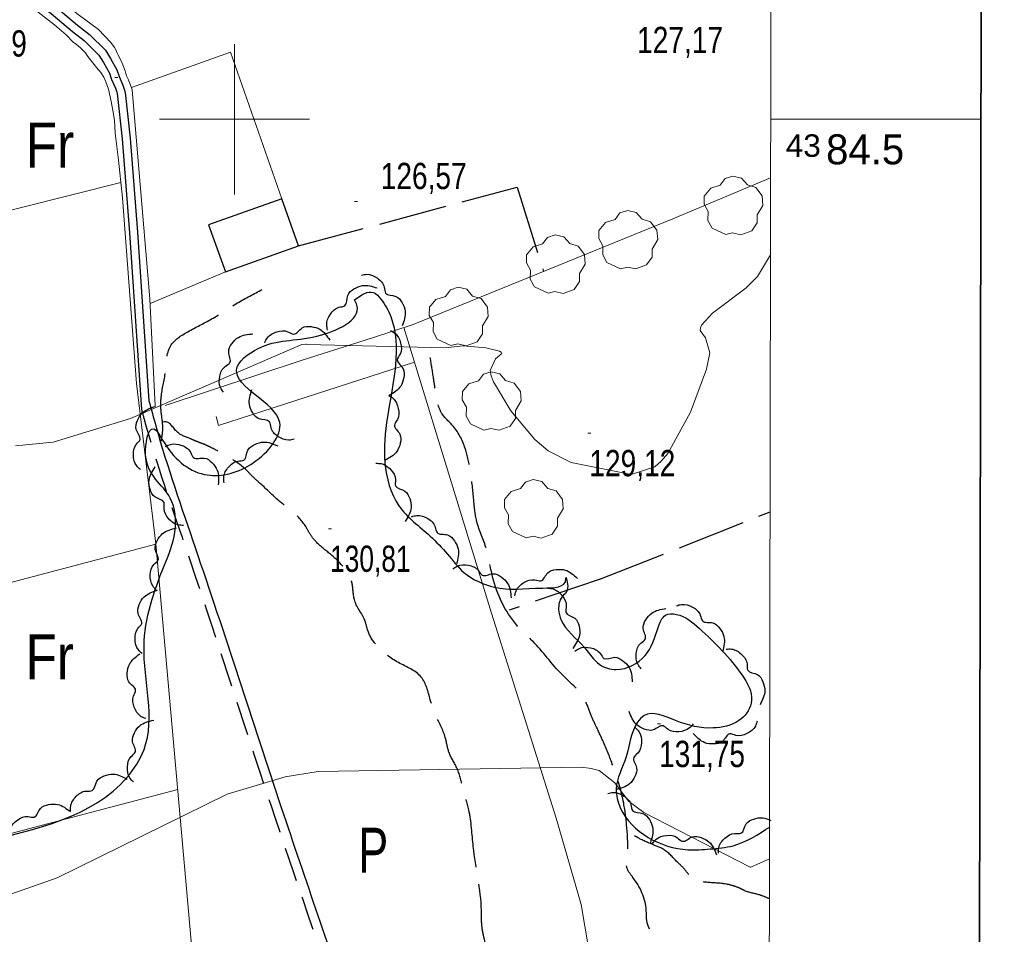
# Model space of a CAD drawing. Extents: x 483847 to 488453, y 4383581 to 4386795.
# Drawn here: x 487428.4 to 487752.5, y 4384228.4 to 4384533.3 of the extents above; entities that cross this region are included whole.
import ezdxf
from ezdxf.enums import TextEntityAlignment as Align

# ---------------------------------------------------------------- set-up
doc = ezdxf.new("R2010")
doc.units = 0
doc.header["$LTSCALE"] = 3.8
for name, pattern in [('DOTTED', [1.5, 0.3, -1.2]), ('LONG_DASHED', [7.5, 6, -1.5]), ('MEDIUM_DASHED', [4.5, 3, -1.5])]:
    doc.linetypes.add(name, pattern=pattern)
for name, color, linetype, lineweight in [('1', 7, 'Continuous', 13), ('2', 7, 'DOTTED', 13), ('21', 7, 'Continuous', 25), ('25', 7, 'LONG_DASHED', 25), ('27', 7, 'Continuous', 25), ('29', 7, 'Continuous', 13), ('38', 7, 'Continuous', 25), ('51', 7, 'Continuous', 13), ('7', 7, 'Continuous', 13), ('9', 7, 'Continuous', 13)]:
    doc.layers.add(name, color=color, linetype=linetype, lineweight=lineweight)
doc.layers.add('31', color=7, linetype='Continuous')

msp = doc.modelspace()

# ---------------------------------------------------------------- linework, layer by layer
at = {"layer": '1'}
for p, q in [((487500, 4384525), (487500, 4384475)), ((487475, 4384500), (487525, 4384500)), ((487678.63, 4384500), (487748.7, 4384500))]:
    msp.add_line(p, q, dxfattribs=at)
at = {"layer": '1', "lineweight": 35}
msp.add_lwpolyline([(484035.03, 4386519.58), (487752.53, 4386512.52), (487747.86, 4384057.52), (484030.36, 4384064.59)], close=True, dxfattribs=at)
at = {"layer": '1'}
msp.add_lwpolyline([(484105.5, 4386448.1), (487681.9, 4386441.2), (487678, 4384129), (484100.5, 4384135.8)], close=True, dxfattribs=at)
at = {"layer": '21'}
msp.add_lwpolyline([(487515.78, 4384473.51), (487491.39, 4384464.79), (487496.98, 4384449.17), (487521.37, 4384457.89)], close=True, dxfattribs=at)
at = {"layer": '25'}
for p, q in [((487621.72, 4384346.76), (487678.41, 4384369.22)), ((487621.8, 4384346.79), (487591.52, 4384336.47))]:
    msp.add_line(p, q, dxfattribs=at)
msp.add_lwpolyline([(487520.86, 4384457.71), (487594.18, 4384477.42), (487602.98, 4384449.31)], dxfattribs=at)
at = {"layer": '27'}
for points in [[(487542.34, 4384448.11), (487544.1, 4384448.36), (487547.65, 4384447.03), (487549.87, 4384444.09), (487550.36, 4384442.09), (487553.74, 4384441.01), (487555.84, 4384438.88), (487556.86, 4384436.04), (487555.9, 4384431.17)], [(487531.04, 4384429.71), (487530.73, 4384431.45), (487531.94, 4384435.05), (487534.81, 4384437.36), (487536.79, 4384437.91), (487537.76, 4384441.33), (487539.82, 4384443.49), (487542.63, 4384444.61), (487547.53, 4384443.81)], [(487539.99, 4384439.82), (487546.29, 4384442.29), (487548.76, 4384440.1), (487552.05, 4384434.34), (487550.95, 4384400.87), (487550.13, 4384385.51), (487554.79, 4384371.25), (487565.21, 4384361.1), (487570.97, 4384355.07), (487576.45, 4384349.03), (487586.59, 4384344.1), (487602.77, 4384343.82), (487610.44, 4384346.84), (487610.44, 4384347.11), (487610.99, 4384343.82), (487609.07, 4384340.81), (487607.98, 4384336.69), (487608.8, 4384333.13), (487616.48, 4384324.07), (487621.69, 4384318.31), (487627.17, 4384316.67), (487636.76, 4384321.33), (487641.15, 4384330.66), (487643.62, 4384334.77), (487647.18, 4384335.05), (487654.86, 4384330.38), (487669.11, 4384314.75), (487671.86, 4384309.54), (487672.13, 4384305.42), (487668.02, 4384299.66), (487659.52, 4384297.19), (487646.91, 4384299.66), (487636.49, 4384301.31), (487634.3, 4384299.11), (487630.46, 4384287.59), (487627.17, 4384276.9), (487628.54, 4384270.59), (487651.02, 4384256.6), (487658.42, 4384256.87), (487666.1, 4384257.97), (487678.44, 4384264.28)], [(487053.24, 4384130.17), (487059.4, 4384153.29), (487066.6, 4384174.37), (487072.25, 4384181.05), (487084.06, 4384188.76), (487122.08, 4384202.64), (487196.57, 4384222.17), (487279.28, 4384252.49), (487292.13, 4384256.6), (487295.21, 4384247.35), (487317.81, 4384237.59), (487359.94, 4384244.27), (487415.94, 4384259.17), (487464.23, 4384280.76), (487469.88, 4384290.01), (487469.88, 4384324.45), (487476.56, 4384351.18), (487480.15, 4384362.48), (487478.61, 4384373.79), (487470.39, 4384388.18), (487472.96, 4384396.92), (487476.56, 4384392.29), (487490.94, 4384381.5), (487506.35, 4384385.61), (487515.09, 4384398.98), (487506.87, 4384408.23), (487500.7, 4384416.45), (487507.89, 4384423.65), (487527.42, 4384427.76), (487540.77, 4384438.04), (487539.99, 4384439.82)], [(487510.09, 4384425.57), (487510.93, 4384427.13), (487514.11, 4384429.19), (487517.81, 4384429.23), (487519.7, 4384428.43), (487522.58, 4384430.51), (487525.54, 4384430.92), (487528.43, 4384430.05), (487531.77, 4384426.39)], [(487496.31, 4384409.14), (487495.36, 4384410.64), (487495.11, 4384414.42), (487496.88, 4384417.66), (487498.5, 4384418.93), (487498.08, 4384422.46), (487499.16, 4384425.24), (487501.33, 4384427.35), (487506.16, 4384428.48)], [(487551.96, 4384429.67), (487553.47, 4384428.74), (487555.34, 4384425.44), (487555.16, 4384421.75), (487554.25, 4384419.91), (487556.16, 4384416.91), (487556.4, 4384413.94), (487555.37, 4384411.1), (487551.52, 4384407.97)], [(487519.84, 4384393.39), (487518.09, 4384393.09), (487514.5, 4384394.32), (487512.19, 4384397.2), (487511.65, 4384399.18), (487508.23, 4384400.16), (487506.08, 4384402.22), (487504.98, 4384405.04), (487505.79, 4384409.93)], [(487551.35, 4384407.98), (487552.82, 4384406.99), (487554.58, 4384403.63), (487554.26, 4384399.95), (487553.29, 4384398.14), (487555.09, 4384395.08), (487555.23, 4384392.1), (487554.09, 4384389.29), (487550.13, 4384386.31)], [(487468.75, 4384383.28), (487467.46, 4384384.5), (487466.32, 4384388.12), (487467.27, 4384391.69), (487468.54, 4384393.3), (487467.3, 4384396.63), (487467.69, 4384399.59), (487469.29, 4384402.15), (487473.71, 4384404.4)], [(487477.05, 4384390.97), (487478.68, 4384391.68), (487482.45, 4384391.33), (487485.37, 4384389.07), (487486.37, 4384387.27), (487489.92, 4384387.12), (487492.5, 4384385.62), (487494.23, 4384383.14), (487494.59, 4384378.19)], [(487496.56, 4384378.91), (487496.43, 4384380.68), (487498.03, 4384384.12), (487501.14, 4384386.11), (487503.16, 4384386.45), (487504.49, 4384389.74), (487506.77, 4384391.67), (487509.69, 4384392.47), (487514.47, 4384391.15)], [(487547.07, 4384385.38), (487548.84, 4384385.27), (487552.05, 4384383.24), (487553.62, 4384379.9), (487553.69, 4384377.85), (487556.79, 4384376.11), (487558.4, 4384373.6), (487558.83, 4384370.61), (487556.9, 4384366.03)], [(487483, 4384364.7), (487481.23, 4384364.84), (487478.07, 4384366.94), (487476.56, 4384370.31), (487476.54, 4384372.36), (487473.47, 4384374.17), (487471.91, 4384376.71), (487471.55, 4384379.72), (487473.58, 4384384.24)], [(487559, 4384367.59), (487560.73, 4384367.99), (487564.38, 4384366.98), (487566.86, 4384364.24), (487567.51, 4384362.29), (487570.98, 4384361.52), (487573.25, 4384359.58), (487574.52, 4384356.84), (487574, 4384351.9)], [(487473.97, 4384343.18), (487472.79, 4384344.51), (487471.95, 4384348.21), (487473.19, 4384351.69), (487474.59, 4384353.19), (487473.63, 4384356.61), (487474.26, 4384359.53), (487476.07, 4384361.95), (487480.66, 4384363.83)], [(487572.72, 4384350.15), (487574.2, 4384351.13), (487577.98, 4384351.43), (487581.24, 4384349.7), (487582.53, 4384348.1), (487586.05, 4384348.56), (487588.85, 4384347.52), (487590.98, 4384345.38), (487592.18, 4384340.57)], [(487593.38, 4384341.2), (487593.83, 4384342.92), (487596.45, 4384345.66), (487600.03, 4384346.55), (487602.06, 4384346.21), (487604.38, 4384348.9), (487607.16, 4384349.99), (487610.18, 4384349.81), (487614.28, 4384347.02)], [(487469.29, 4384321.97), (487468.01, 4384323.2), (487466.88, 4384326.82), (487467.83, 4384330.38), (487469.11, 4384331.99), (487467.88, 4384335.32), (487468.27, 4384338.28), (487469.88, 4384340.84), (487474.31, 4384343.08)], [(487604.41, 4384343.77), (487606.17, 4384343.52), (487609.2, 4384341.25), (487610.51, 4384337.79), (487610.42, 4384335.74), (487613.37, 4384333.76), (487614.78, 4384331.13), (487614.96, 4384328.11), (487612.68, 4384323.71)], [(487635.5, 4384316.91), (487634.43, 4384318.32), (487633.86, 4384322.07), (487635.36, 4384325.45), (487636.87, 4384326.84), (487636.17, 4384330.32), (487637.02, 4384333.19), (487639.01, 4384335.46), (487643.73, 4384336.99)], [(487647.22, 4384337.89), (487648.93, 4384338.35), (487652.62, 4384337.45), (487655.17, 4384334.79), (487655.89, 4384332.86), (487659.38, 4384332.19), (487661.71, 4384330.32), (487663.06, 4384327.62), (487662.69, 4384322.67)], [(487613.34, 4384322.76), (487614.85, 4384323.69), (487618.64, 4384323.87), (487621.85, 4384322.03), (487623.08, 4384320.39), (487626.62, 4384320.74), (487629.38, 4384319.6), (487631.45, 4384317.39), (487632.49, 4384312.54)], [(487663.78, 4384323.45), (487665.55, 4384323.48), (487668.91, 4384321.71), (487670.75, 4384318.51), (487670.98, 4384316.47), (487674.2, 4384314.97), (487676.01, 4384312.6), (487676.67, 4384309.65), (487675.11, 4384304.94)], [(487470.46, 4384300.3), (487468.85, 4384301.05), (487466.62, 4384304.12), (487466.4, 4384307.81), (487467.09, 4384309.74), (487464.86, 4384312.51), (487464.29, 4384315.44), (487465, 4384318.37), (487468.48, 4384321.91)], [(487652.79, 4384298.53), (487651.61, 4384297.2), (487648.05, 4384295.91), (487644.44, 4384296.71), (487642.78, 4384297.92), (487639.5, 4384296.55), (487636.53, 4384296.81), (487633.91, 4384298.32), (487631.48, 4384302.64)], [(487466.35, 4384279.19), (487465.18, 4384280.52), (487464.34, 4384284.22), (487465.59, 4384287.69), (487466.99, 4384289.19), (487466.04, 4384292.62), (487466.67, 4384295.53), (487468.49, 4384297.95), (487473.09, 4384299.82)], [(487633.53, 4384297.33), (487634.72, 4384296.01), (487635.59, 4384292.32), (487634.38, 4384288.83), (487632.99, 4384287.32), (487633.97, 4384283.91), (487633.37, 4384280.98), (487631.57, 4384278.55), (487626.99, 4384276.64)], [(487674.12, 4384299.51), (487673.53, 4384297.83), (487670.7, 4384295.31), (487667.05, 4384294.72), (487665.06, 4384295.22), (487662.53, 4384292.72), (487659.67, 4384291.86), (487656.68, 4384292.28), (487652.82, 4384295.39)], [(487445.43, 4384269.34), (487445.45, 4384271.11), (487447.31, 4384274.42), (487450.56, 4384276.16), (487452.61, 4384276.33), (487454.2, 4384279.51), (487456.62, 4384281.25), (487459.59, 4384281.83), (487464.25, 4384280.13)], [(487624.4, 4384275.39), (487626.15, 4384275.71), (487629.74, 4384274.51), (487632.07, 4384271.64), (487632.63, 4384269.66), (487636.05, 4384268.71), (487638.22, 4384266.65), (487639.34, 4384263.85), (487638.56, 4384258.95)], [(487425.02, 4384261.83), (487425.34, 4384263.58), (487427.74, 4384266.51), (487431.25, 4384267.67), (487433.29, 4384267.49), (487435.4, 4384270.35), (487438.09, 4384271.65), (487441.11, 4384271.71), (487445.41, 4384269.24)], [(487661.22, 4384255.47), (487661.32, 4384257.25), (487663.34, 4384260.46), (487666.68, 4384262.04), (487668.73, 4384262.11), (487670.47, 4384265.21), (487672.98, 4384266.83), (487675.97, 4384267.26), (487678.64, 4384266.38)], [(487639.23, 4384258.7), (487640.38, 4384260.04), (487643.93, 4384261.38), (487647.54, 4384260.63), (487649.22, 4384259.45), (487652.48, 4384260.87), (487655.46, 4384260.65), (487658.1, 4384259.18), (487660.59, 4384254.89)]]:
    msp.add_spline(points, degree=3, dxfattribs=at)
at = {"layer": '29'}
for points in [[(487663.67, 4384461.64), (487659.13, 4384463.76), (487657.72, 4384466.3), (487657.82, 4384469.28), (487656.45, 4384471.69), (487656.49, 4384474.44), (487658.65, 4384477.04), (487661.84, 4384478.04), (487663.49, 4384480.23), (487666.06, 4384481.06), (487668.92, 4384480.41), (487670.87, 4384478.14), (487673.68, 4384477.32), (487675.81, 4384474.47), (487676.05, 4384471.34), (487674.17, 4384468.19), (487674.17, 4384465.51), (487672.35, 4384462.9), (487668.73, 4384461.56), (487665.96, 4384462.19)], [(487628.61, 4384450.21), (487624.07, 4384452.33), (487622.66, 4384454.87), (487622.76, 4384457.85), (487621.39, 4384460.26), (487621.43, 4384463.01), (487623.59, 4384465.61), (487626.78, 4384466.61), (487628.43, 4384468.8), (487631, 4384469.63), (487633.86, 4384468.98), (487635.81, 4384466.71), (487638.62, 4384465.89), (487640.75, 4384463.04), (487640.99, 4384459.91), (487639.11, 4384456.76), (487639.11, 4384454.08), (487637.29, 4384451.47), (487633.67, 4384450.13), (487630.9, 4384450.76)], [(487604.48, 4384442.08), (487599.94, 4384444.2), (487598.53, 4384446.74), (487598.63, 4384449.72), (487597.26, 4384452.13), (487597.3, 4384454.88), (487599.46, 4384457.48), (487602.65, 4384458.48), (487604.3, 4384460.67), (487606.87, 4384461.5), (487609.73, 4384460.85), (487611.68, 4384458.58), (487614.49, 4384457.76), (487616.62, 4384454.91), (487616.86, 4384451.78), (487614.98, 4384448.63), (487614.98, 4384445.95), (487613.16, 4384443.34), (487609.54, 4384442), (487606.77, 4384442.63)], [(487572.12, 4384424.61), (487567.58, 4384426.73), (487566.17, 4384429.27), (487566.27, 4384432.25), (487564.9, 4384434.66), (487564.94, 4384437.41), (487567.1, 4384440.01), (487570.29, 4384441.01), (487571.94, 4384443.2), (487574.51, 4384444.03), (487577.37, 4384443.38), (487579.32, 4384441.11), (487582.13, 4384440.29), (487584.26, 4384437.44), (487584.5, 4384434.31), (487582.62, 4384431.16), (487582.62, 4384428.48), (487580.8, 4384425.87), (487577.18, 4384424.53), (487574.41, 4384425.16)], [(487583.12, 4384396.46), (487578.58, 4384398.58), (487577.17, 4384401.12), (487577.27, 4384404.1), (487575.9, 4384406.51), (487575.94, 4384409.26), (487578.1, 4384411.86), (487581.29, 4384412.86), (487582.94, 4384415.05), (487585.51, 4384415.88), (487588.37, 4384415.23), (487590.32, 4384412.96), (487593.13, 4384412.14), (487595.26, 4384409.29), (487595.5, 4384406.16), (487593.62, 4384403.01), (487593.62, 4384400.33), (487591.8, 4384397.72), (487588.18, 4384396.38), (487585.41, 4384397.01)], [(487597.16, 4384360.54), (487592.62, 4384362.66), (487591.21, 4384365.2), (487591.31, 4384368.18), (487589.94, 4384370.59), (487589.98, 4384373.34), (487592.14, 4384375.94), (487595.33, 4384376.94), (487596.98, 4384379.13), (487599.55, 4384379.96), (487602.41, 4384379.31), (487604.36, 4384377.04), (487607.17, 4384376.22), (487609.3, 4384373.37), (487609.54, 4384370.24), (487607.66, 4384367.09), (487607.66, 4384364.41), (487605.84, 4384361.8), (487602.22, 4384360.46), (487599.45, 4384361.09)]]:
    msp.add_lwpolyline(points, close=True, dxfattribs=at)
at = {"layer": '38'}
for points in [[(487424.81, 4384550.4), (487429.24, 4384543.54), (487432.88, 4384539.87), (487438.96, 4384535.31), (487446.07, 4384529.29), (487449.94, 4384526.27), (487454.86, 4384521.42), (487456.35, 4384518.93), (487458.37, 4384515.4), (487459.06, 4384513.29), (487460.36, 4384510.43), (487460.8, 4384509.06), (487460.9, 4384508.56), (487462.62, 4384493.5), (487465.02, 4384462.22), (487469.03, 4384403.35)], [(487427.15, 4384551.7), (487431.34, 4384545.22), (487434.64, 4384541.89), (487440.63, 4384537.4), (487447.75, 4384531.36), (487451.7, 4384528.29), (487456.99, 4384523.09), (487458.66, 4384520.28), (487460.82, 4384516.49), (487461.55, 4384514.27), (487462.86, 4384511.39), (487463.39, 4384509.73), (487463.55, 4384508.98), (487465.28, 4384493.75), (487467.69, 4384462.42), (487471.51, 4384406.25)]]:
    msp.add_lwpolyline(points, dxfattribs=at)
at = {"layer": '38', "linetype": 'LONG_DASHED'}
for points in [[(487475.61, 4384392.75), (487476.12, 4384397.02), (487475.6, 4384402.58), (487475.59, 4384407.46), (487476.99, 4384415.69), (487478.69, 4384424.44), (487484.46, 4384429.24), (487492.4, 4384433.48), (487501.03, 4384438.83), (487509.27, 4384443.29)], [(487678.1, 4384190.71), (487673.5, 4384194.82), (487666.03, 4384202.73), (487665.22, 4384203.72), (487654.59, 4384210.62), (487646.43, 4384217.19), (487640.12, 4384227.34), (487637.49, 4384232.25), (487637.17, 4384236.46), (487632.61, 4384247.56), (487630.77, 4384250.51), (487630.82, 4384254.03), (487630.74, 4384263.64), (487629.66, 4384272.13), (487626.44, 4384283.59), (487623.19, 4384291.89), (487620.42, 4384297.85), (487618.46, 4384302.23), (487616.5, 4384306.99), (487609.78, 4384314.29), (487599.96, 4384325.46), (487593.97, 4384331.55), (487586.01, 4384347.5), (487583.75, 4384357.36), (487580.58, 4384366.56), (487579.71, 4384373.25), (487578.63, 4384382.34), (487577.02, 4384389.79), (487572.93, 4384397.66), (487569.01, 4384402.14), (487567.08, 4384408.7), (487566.33, 4384413.66), (487565.23, 4384420.65)], [(487568.95, 4384141.95), (487569.16, 4384145.36), (487569.47, 4384150.91), (487569.74, 4384159.24), (487568.69, 4384164.88), (487570.53, 4384172.73), (487574.31, 4384179.58), (487577.45, 4384184.26), (487579.98, 4384188.06), (487582.2, 4384191.17), (487584.22, 4384195.87), (487586.33, 4384201.85), (487586.52, 4384204.92), (487586.34, 4384208), (487586.08, 4384210.48), (487584.56, 4384220.03), (487583.73, 4384224.84), (487582.81, 4384228.68), (487582.28, 4384233.72), (487582.25, 4384236.35), (487579.55, 4384257.69), (487578.07, 4384269.87), (487576.08, 4384277.03), (487574.22, 4384283.58), (487571.45, 4384289.1), (487570.24, 4384294), (487566.97, 4384301.55), (487565.24, 4384306.6), (487562.2, 4384314.15), (487554.62, 4384318.98), (487547.57, 4384324.48), (487544.49, 4384329.41), (487543.56, 4384332.72), (487540.05, 4384339.6), (487539.16, 4384345.47), (487532.32, 4384354.79), (487527.43, 4384358.99), (487525.29, 4384361.65), (487523.75, 4384364.3), (487519.25, 4384369.39), (487514.79, 4384372.9), (487508.72, 4384378.54), (487506.5, 4384380.52), (487504.06, 4384383.04), (487497.75, 4384387.63), (487492.53, 4384390.48), (487490.45, 4384391.48), (487488.06, 4384392.42), (487487.02, 4384392.81), (487485.45, 4384393.51), (487480.91, 4384395.82), (487476.68, 4384399.19), (487476.38, 4384399.12)], [(487678.19, 4384240.26), (487674.99, 4384241.55), (487669.98, 4384242.97), (487668.42, 4384243.74), (487667.67, 4384244.05), (487664.69, 4384244.99), (487658.02, 4384245.69), (487652.41, 4384247.27), (487649.83, 4384250.23), (487647.76, 4384252.29), (487643.09, 4384256.63), (487638.54, 4384258.65), (487633.25, 4384261.2)]]:
    msp.add_spline(points, degree=3, dxfattribs=at)
at = {"layer": '38'}
msp.add_spline([(487471.51, 4384406.25), (487473.83, 4384397.72), (487486.91, 4384357.33), (487515.6, 4384270.7), (487540.09, 4384198.69), (487552.23, 4384162.8)], degree=3, dxfattribs=at)
at = {"layer": '38', "linetype": 'MEDIUM_DASHED'}
msp.add_spline([(487469.03, 4384403.35), (487470.31, 4384398.63), (487483.39, 4384358.23), (487512.08, 4384271.59), (487536.57, 4384199.58), (487560.35, 4384129.22)], degree=3, dxfattribs=at)
at = {"layer": '51'}
for p, q in [((487496.98, 4384449.17), (487471.87, 4384438.62)), ((487304.1, 4384313.72), (487473.85, 4384358.45)), ((487481.12, 4384276.66), (487310.51, 4384231.75))]:
    msp.add_line(p, q, dxfattribs=at)
for points in [[(487413.59, 4384584), (487428.41, 4384554.98), (487431.25, 4384548.78), (487432.95, 4384547.33), (487437.17, 4384543.52), (487447.93, 4384534.96), (487454.76, 4384529.91), (487458.83, 4384525.65), (487460, 4384523.91), (487460.44, 4384523.15), (487460.88, 4384522.1), (487461.17, 4384521.57), (487461.83, 4384520.36), (487462.63, 4384518.77), (487463.57, 4384516.13), (487463.86, 4384515.3), (487464.07, 4384514.47), (487464.22, 4384514.09), (487464.65, 4384513.19), (487464.94, 4384512.51), (487465.31, 4384511.75), (487465.96, 4384509.87), (487471.79, 4384440.23), (487473.6, 4384404.56)], [(487428.24, 4384543.27), (487431.62, 4384538.2), (487432.43, 4384537.44), (487435.62, 4384534.91), (487440.08, 4384531.47), (487443.93, 4384528.19), (487446.22, 4384525.76), (487447.41, 4384524.92), (487448.75, 4384523.85), (487450.37, 4384522.17), (487451.18, 4384520.96), (487451.99, 4384519.82), (487454.06, 4384517.32), (487455.53, 4384515.57), (487456.49, 4384514.06), (487457.14, 4384512.55), (487458, 4384510.06), (487458.92, 4384505.92), (487459.48, 4384502.91), (487460.03, 4384499.67), (487460.27, 4384495.39), (487461.28, 4384487.35), (487462.66, 4384473.82), (487467.33, 4384411.93)], [(487515.78, 4384473.51), (487498.7, 4384522.38), (487465.72, 4384510.59)], [(487295.65, 4384436.95), (487378.7, 4384457.99), (487462.14, 4384478.93)], [(487476.91, 4384404.66), (487522.22, 4384419.69), (487546.34, 4384427.3), (487559.53, 4384431.62), (487646.03, 4384466.84), (487678.59, 4384480.52)], [(487556.39, 4384430.59), (487585.62, 4384335.42), (487585.62, 4384335.42)], [(487559.93, 4384419.09), (487494.67, 4384398.03), (487493.89, 4384400.97)], [(487467.33, 4384411.93), (487473.84, 4384358.56), (487486.06, 4384221.14), (487490.73, 4384159.54), (487492.92, 4384134.68), (487492.92, 4384129.35)], [(487585.62, 4384335.42), (487607.22, 4384267.13), (487615.52, 4384238.42), (487621.81, 4384200.96), (487632.35, 4384156.54), (487640.2, 4384129.07)]]:
    msp.add_lwpolyline(points, dxfattribs=at)
at = {"layer": '7'}
for p, q in [((487460.19, 4384513.92), (487461.19, 4384513.92)), ((487540.03, 4384472.63), (487541.03, 4384472.63)), ((487617.72, 4384395.43), (487618.72, 4384395.43)), ((487531.34, 4384363.58), (487532.34, 4384363.58)), ((487640.94, 4384298.53), (487641.94, 4384298.53))]:
    msp.add_line(p, q, dxfattribs=at)
at = {"layer": '9'}
for points in [[(487678.55, 4384454.8), (487674.28, 4384447.61), (487670.46, 4384443.81), (487659.25, 4384435.37), (487655.6, 4384431.45), (487655.21, 4384430.53), (487655.09, 4384429.68), (487656.91, 4384427.18), (487658.32, 4384422.14), (487657.23, 4384416.76), (487651.91, 4384402.39), (487644.31, 4384388.64), (487642.17, 4384386.12), (487640.02, 4384384.15), (487632.11, 4384381.66), (487612.18, 4384385.68), (487604.46, 4384389.54), (487600.09, 4384393.27), (487592.01, 4384402.89), (487586.25, 4384412.51), (487585.51, 4384414.53), (487585.15, 4384416.26), (487586.94, 4384420.17), (487589.03, 4384421.99), (487588.85, 4384422.42), (487588.34, 4384422.8), (487583.77, 4384423.89), (487576.24, 4384424.55), (487570.2, 4384423.9), (487524.24, 4384424.94), (487523.87, 4384425.07), (487523.69, 4384425.08), (487522.48, 4384424.99), (487465.35, 4384400.31), (487439.57, 4384392.42), (487427.05, 4384391.22)], [(487678.21, 4384253.57), (487671.97, 4384250.83), (487671.82, 4384250.79), (487671.77, 4384250.76), (487636.37, 4384269.02), (487631.26, 4384272.83), (487626.67, 4384278.9), (487621.52, 4384283.04), (487618.84, 4384283.7), (487615.63, 4384284.14), (487527.9, 4384282.74), (487516.93, 4384280.94), (487497.57, 4384275.08), (487440.89, 4384247.3), (487425.13, 4384241.72)]]:
    msp.add_lwpolyline(points, dxfattribs=at)

# ---------------------------------------------------------------- texts
at = {"layer": '2', "width": 1.05}
msp.add_text('43', height=7.5, dxfattribs=at).set_placement((487683.62, 4384487.5))
at = {"layer": '2'}
msp.add_text('84.5', height=10, dxfattribs=at).set_placement((487697.07, 4384485))
at = {"layer": '31'}
for s, width, p in [('Fr', 0.85, (487438.53, 4384483.94)), ('Fr', 0.85, (487438.46, 4384313.4)), ('P', 0.75, (487546.23, 4384248.95))]:
    msp.add_text(s, height=15, dxfattribs=dict(at, width=width)).set_placement(p, align=Align.CENTER)
at = {"layer": '7'}
for s, width, p in [('127,17', 0.8, (487634.12, 4384522.07)), ('126,39', 0.8, (487402.22, 4384520.91)), ('126,57', 0.8, (487548.72, 4384476.75)), ('129,12', 0.8, (487618.22, 4384381.06)), ('130,81', 0.75, (487531.84, 4384349.21)), ('131,75', 0.8, (487641.44, 4384284.16))]:
    msp.add_text(s, height=8.75, dxfattribs=dict(at, width=width)).set_placement(p)

doc.saveas('drawing.dxf')
